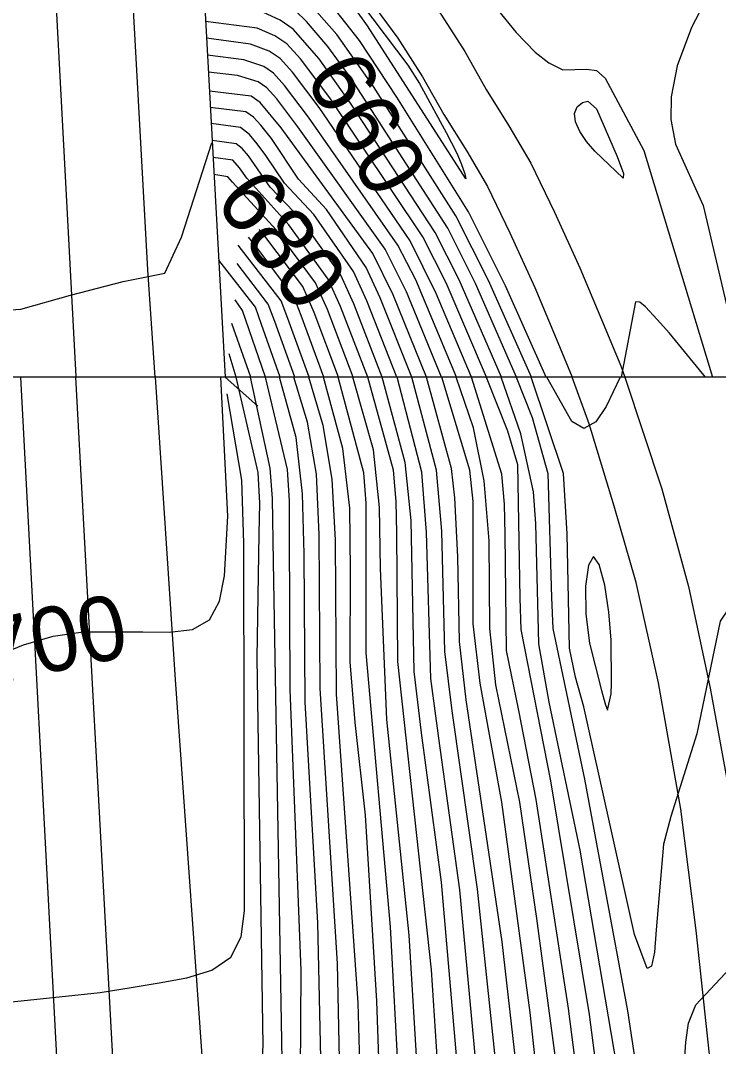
# Model space of a CAD drawing. Extents: x 79600 to 91800, y 75600 to 84400.
# Drawn here: x 86346.4 to 86562.8, y 79792.6 to 80110.5 of the extents above; entities that cross this region are included whole.
import ezdxf

# ---------------------------------------------------------------- set-up
doc = ezdxf.new("R2010")
doc.units = 0
for name, color, linetype in [('080-090$0$BRIDGE', 7, 'Continuous'), ('080-090$0$GRID', 7, 'Continuous'), ('080-090$0$INDEX', 7, 'Continuous'), ('080-090$0$INDXLBL', 7, 'Continuous'), ('080-090$0$INTER', 7, 'Continuous'), ('080-090$0$INTERSTATE', 7, 'Continuous'), ('084-090$0$BRIDGE', 7, 'Continuous'), ('084-090$0$GRID', 7, 'Continuous'), ('084-090$0$INDEX', 7, 'Continuous'), ('084-090$0$INDXLBL', 7, 'Continuous'), ('084-090$0$INTER', 7, 'Continuous'), ('084-090$0$INTERSTATE', 7, 'Continuous')]:
    doc.layers.add(name, color=color, linetype=linetype)

msp = doc.modelspace()

# ---------------------------------------------------------------- linework, layer by layer
at = {"layer": '080-090$0$BRIDGE'}
msp.add_line((86409.79, 80000), (86419.98, 79991.05), dxfattribs=at)
at = {"layer": '080-090$0$GRID'}
msp.add_line((90000, 80000), (85000, 80000), dxfattribs=at)
at = {"layer": '080-090$0$INDEX'}
for points in [[(86301.57, 79966.27), (86301.9, 79926.7), (86302.69, 79917.91), (86304.6, 79910.2), (86308.24, 79905.21), (86314.03, 79904.08), (86338.43, 79913.44), (86347.3, 79917.09), (86356.44, 79919.78), (86365.83, 79921.1), (86384.24, 79921.12), (86392.56, 79920.96), (86399.64, 79921.85), (86404.92, 79924.82), (86408.07, 79930.57), (86409.6, 79938.47), (86410.62, 79956.9), (86408.46, 80000)], [(86413.82, 79526.96), (86420.26, 79527.51), (86424.57, 79529), (86428.4, 79532.58), (86430.85, 79538.9), (86432.84, 79556.55), (86436.11, 79613.89), (86439.06, 79689.07), (86439.53, 79784.3), (86438.57, 79830.94), (86434.65, 79899.27), (86434.33, 79945.23), (86433.82, 79963.84), (86431.79, 79981.28), (86426.63, 80000)], [(86437.75, 79231.47), (86441.49, 79232.5), (86444.08, 79234.28), (86446.59, 79238.05), (86450.01, 79252.66), (86456.13, 79309.83), (86469.1, 79521.98), (86472.15, 79597.35), (86473.24, 79664.81), (86473.23, 79703.33), (86471.51, 79750.54), (86466.83, 79827.13), (86459.97, 79893.95), (86457.99, 79940.71), (86457.68, 79959.6), (86455.8, 79977.51), (86449.41, 80000)], [(86502.83, 79385.02), (86508.71, 79573.45), (86508.96, 79622.3), (86508.51, 79670.17), (86507.11, 79708.58), (86503.44, 79757), (86495.66, 79825.05), (86484.58, 79899.99), (86482.48, 79918.07), (86481.91, 79944.28), (86481.07, 79962.57), (86479.98, 79971.75), (86472.29, 80000)], [(86531.29, 79786.63), (86519.88, 79853.43), (86510.28, 79899.26), (86507.08, 79917.41), (86506.1, 79954.71), (86505.38, 79964.44), (86501.54, 79982.42), (86495.4, 80000)]]:
    msp.add_lwpolyline(points, dxfattribs=at)
at = {"layer": '080-090$0$INTER'}
for points in [[(86337.51, 79588.93), (86374.96, 79591.39), (86392.74, 79593.16), (86401.25, 79594.05), (86409.48, 79594.95), (86416.82, 79596.62), (86422.54, 79600.05), (86426.14, 79605.91), (86428.07, 79613.73), (86431.47, 79671.71), (86433.08, 79768.03), (86433.36, 79816.13), (86429.98, 79903.19), (86429.75, 79951.82), (86429.8, 79961.66), (86429.15, 79971.43), (86422.29, 80000)], [(86337.73, 79729.8), (86355.98, 79732.95), (86365.31, 79735.03), (86383.45, 79740.33), (86400.92, 79745.63), (86408.62, 79748.66), (86414.56, 79752.92), (86418.19, 79758.96), (86420.02, 79766.47), (86421.63, 79792.93), (86419.78, 79913.03), (86420.37, 79951.38), (86420.57, 79960.95), (86420.08, 79970.45), (86413.26, 80000)], [(86341.99, 79646.19), (86360.53, 79647.66), (86378.8, 79651.47), (86387.63, 79654.3), (86396.43, 79657.33), (86405.15, 79660.4), (86413.03, 79664.16), (86419.15, 79669.46), (86422.86, 79676.87), (86424.65, 79685.87), (86427.47, 79788.32), (86424.79, 79942.78), (86424.47, 79962.42), (86423.81, 79971.83), (86417.64, 80000)], [(86434.11, 79486.11), (86438.37, 79521.38), (86443.44, 79614.46), (86445.96, 79689.1), (86445.8, 79763.98), (86444.63, 79818.31), (86439.28, 79903.5), (86438.98, 79951.28), (86438.09, 79969.92), (86435.39, 79986.04), (86431.11, 80000)], [(86438.52, 79435.41), (86446.79, 79530.99), (86450.33, 79605.59), (86452.64, 79679.35), (86452.35, 79757.76), (86451.04, 79806.11), (86444.32, 79901.81), (86444.01, 79949.47), (86442.97, 79968.42), (86440.22, 79985.04), (86435.78, 80000)], [(86453.32, 79515.23), (86457.05, 79592.38), (86459.61, 79679.4), (86458.86, 79747.74), (86456.87, 79806.68), (86453.28, 79864.33), (86450.12, 79892.97), (86448.55, 79911.77), (86448.63, 79940.07), (86448.51, 79959.42), (86446.26, 79977.91), (86440.32, 80000)], [(86452.32, 79375.5), (86461.07, 79517.17), (86465.09, 79602.54), (86466.27, 79669.48), (86466.32, 79706.83), (86463.67, 79781.53), (86461.07, 79829.67), (86453.5, 79914.63), (86453.56, 79951.47), (86453.51, 79960.97), (86452.77, 79970.37), (86444.9, 80000)], [(86468.88, 79375.09), (86477.26, 79537.23), (86479.57, 79593.74), (86480.39, 79662.15), (86480.14, 79701.57), (86476.9, 79768.9), (86473.75, 79816.4), (86463.4, 79911.92), (86463.02, 79951.65), (86462.86, 79961.52), (86461.97, 79971.21), (86454.04, 80000)], [(86473.42, 79314.4), (86484.52, 79529.02), (86486.83, 79595.38), (86487.48, 79662.85), (86487.09, 79701.44), (86484.22, 79758.7), (86476.84, 79843.49), (86470.66, 79889.83), (86468.4, 79908.82), (86467.46, 79955.54), (86465.64, 79973.6), (86458.45, 80000)], [(86485.28, 79368.93), (86492.08, 79529.02), (86494.06, 79585.82), (86494.51, 79653.39), (86494.25, 79691.67), (86491.19, 79748.82), (86482.54, 79841.19), (86476.11, 79888.1), (86473.62, 79906.6), (86472.21, 79951.92), (86470.79, 79970.57), (86463.12, 80000)], [(86493.54, 79364.18), (86500.29, 79544.81), (86501.6, 79592.91), (86501.49, 79670.11), (86500.83, 79699.04), (86497.19, 79755.24), (86488.09, 79841.35), (86480.24, 79896.63), (86477.96, 79914.98), (86476.96, 79952.31), (86475.38, 79971.15), (86467.7, 80000)], [(86510.05, 79352.11), (86515.6, 79553.81), (86516.56, 79602.62), (86515.65, 79659.56), (86514.45, 79697.63), (86509.64, 79754.4), (86504.43, 79803.09), (86495.62, 79868.3), (86488.91, 79905.18), (86486.71, 79923.56), (86486.75, 79942.08), (86486.68, 79961.47), (86485.64, 79971.2), (86476.98, 80000)], [(86519.47, 79381.53), (86523.84, 79574.39), (86522.89, 79652.82), (86522.13, 79681.93), (86520.42, 79710.71), (86513.91, 79776.69), (86506.4, 79832.23), (86501.13, 79868.36), (86493.75, 79904.68), (86491.84, 79922.09), (86491.62, 79949.24), (86490.16, 79967.91), (86486.81, 79984.28), (86481.49, 80000)], [(86528.44, 79411.28), (86531.25, 79576.88), (86530.72, 79624.13), (86529.5, 79669.59), (86527.44, 79707.86), (86521.26, 79765.7), (86516.25, 79804.41), (86506.27, 79869.1), (86500.85, 79896.72), (86497.07, 79915.26), (86496.6, 79951.3), (86496.46, 79960.67), (86495.56, 79969.92), (86486.19, 80000)], [(86490.79, 80000), (86497.31, 79983.36), (86500.47, 79972.99), (86501.19, 79931.55), (86501.49, 79921.83), (86510.71, 79874.92), (86522.71, 79802.47), (86531.2, 79737.13)], [(86500.09, 80000), (86504.98, 79987.55), (86509.83, 79970.11), (86511, 79931.78), (86511.45, 79922.13), (86521.28, 79875.39), (86534.59, 79803.65), (86540.18, 79766.8)], [(86570.29, 80000), (86577.77, 79964.79), (86581.69, 79939.74), (86582.49, 79928.21), (86582.21, 79925.2), (86581.08, 79924.16), (86574.86, 79927.32), (86570.37, 79929.31), (86566.25, 79928.84), (86563.26, 79924.37), (86556.04, 79889.46), (86548.03, 79863.9), (86545.73, 79855.27), (86543.43, 79828.74), (86542.89, 79821.85), (86542.01, 79817.47), (86540.69, 79816.77), (86536.75, 79827.26), (86521.01, 79897.86), (86518.49, 79907.03), (86516.55, 79916.01), (86515.83, 79951.46), (86514.72, 79970.16), (86504.7, 80000)], [(86532.29, 80000), (86527.99, 79990.96), (86524.75, 79986.19), (86521.07, 79984.06), (86517.33, 79986.31), (86509.53, 80000)], [(86551.11, 79771.16), (86552.62, 79793.97), (86553.47, 79799.84), (86555.79, 79805.48), (86584.59, 79836.34), (86589.49, 79841.8), (86593.22, 79846.3), (86595.5, 79850.41), (86596.11, 79854.91), (86593.32, 79867.02), (86592.24, 79874.59), (86593.96, 79892.14), (86594.96, 79901.64), (86594.84, 79911.32), (86589.14, 79950.47), (86579.12, 80000)], [(86295.95, 79960.05), (86296.3, 79927.39), (86300.53, 79878.63), (86305.63, 79839.86), (86307.92, 79821.42), (86310.81, 79813.77), (86317.63, 79808.53), (86329.65, 79806.38), (86344.57, 79806.54), (86371.03, 79809.35), (86380.65, 79810.84), (86389.32, 79812.31), (86397.92, 79813.88), (86405.71, 79816.25), (86411.57, 79820.28), (86414.73, 79826.55), (86415.85, 79834.61), (86415.63, 79948.6), (86414.98, 79968.04), (86410.43, 79994.81)]]:
    msp.add_lwpolyline(points, dxfattribs=at)
msp.add_lwpolyline([(86529.56, 79905.06), (86529.46, 79918.58), (86528.82, 79927.21), (86527.52, 79935.56), (86525.8, 79941.91), (86524, 79944.39), (86522.47, 79941.75), (86521.56, 79935.2), (86521.62, 79926.6), (86522.83, 79917.63), (86526.47, 79902.87), (86527.67, 79898.75), (86528.34, 79896.77), (86529.5, 79901.87)], close=True, dxfattribs=at)
at = {"layer": '080-090$0$INTERSTATE'}
for p, q in [((86346.38, 80000), (86357.58, 79787.39)), ((86376.02, 79770.76), (86363.56, 80000)), ((86388.06, 80000), (86394.31, 79906.33)), ((86522.65, 79985.51), (86517.44, 80000)), ((86533.77, 80000), (86545.19, 79965.36)), ((86530.43, 79960.05), (86522.65, 79985.51)), ((86545.19, 79965.36), (86553.45, 79935.19)), ((86537.27, 79936.4), (86530.43, 79960.05)), ((86544.13, 79905.28), (86537.27, 79936.4)), ((86553.45, 79935.19), (86560.17, 79903.65)), ((86394.31, 79906.33), (86404.55, 79761.6)), ((86551.14, 79866.12), (86544.13, 79905.28)), ((86560.17, 79903.65), (86567.19, 79865.18)), ((86555.83, 79828.52), (86551.14, 79866.12)), ((86559.95, 79790.1), (86555.83, 79828.52))]:
    msp.add_line(p, q, dxfattribs=at)
at = {"layer": '084-090$0$BRIDGE'}
msp.add_lwpolyline([(86386.87, 80549.67), (86380.17, 80539.57), (86409.79, 80000)], dxfattribs=at)
at = {"layer": '084-090$0$GRID'}
msp.add_line((90000, 80000), (85000, 80000), dxfattribs=at)
at = {"layer": '084-090$0$INDEX'}
for points in [[(86495.48, 80000), (86482.38, 80030.14), (86474.95, 80044.82), (86448.65, 80084.88), (86438.92, 80098.67), (86430.95, 80107.83), (86426.87, 80110.58), (86421.71, 80113.03), (86403.44, 80115.63)], [(86472.29, 80000), (86461.95, 80025.54), (86455.57, 80038.31), (86427.22, 80077.28), (86420.68, 80085.11), (86417.84, 80087.04), (86404.92, 80088.67)], [(86449.49, 80000), (86441.51, 80020.93), (86437.84, 80029.23), (86425.66, 80045.64), (86412.07, 80060.4), (86410.69, 80062.1), (86406.34, 80062.83)], [(86426.85, 80000), (86421.08, 80016.32), (86419.18, 80021.67), (86407.8, 80036.27)]]:
    msp.add_lwpolyline(points, dxfattribs=at)
at = {"layer": '084-090$0$INTER'}
for p, q in [((86417.8, 80000), (86411.83, 80016.64)), ((86413.27, 80000), (86411.03, 80007.22))]:
    msp.add_line(p, q, dxfattribs=at)
for points in [[(86509.39, 80000), (86496.75, 80028.34), (86485.24, 80051.25), (86463.01, 80086.8), (86451.45, 80104.28), (86442.97, 80115.02), (86437.11, 80121.46), (86431.99, 80124.92), (86427.8, 80127.74), (86418.79, 80129.84), (86402.56, 80131.82)], [(86504.75, 80000), (86491.46, 80030), (86481.31, 80049.96), (86455.78, 80090.04), (86444.39, 80106.19), (86435.06, 80116.92), (86428.05, 80121.78), (86421.23, 80124), (86402.86, 80126.32)], [(86500.12, 80000), (86487.39, 80028.98), (86478.83, 80046.12), (86448.91, 80092.51), (86441.66, 80102.43), (86435.08, 80110.23), (86431.62, 80113.56), (86426.43, 80116.89), (86417.98, 80119.19), (86403.15, 80121.04)], [(86560.57, 80120.33), (86554.36, 80108.32), (86549.97, 80096.48), (86548.07, 80086.91), (86547.99, 80079.83), (86549.41, 80072.15), (86558.06, 80053.15), (86570.5, 80000)], [(86494.11, 80113.99), (86500.07, 80106.82), (86505.9, 80100.73), (86510.17, 80097.41), (86514.54, 80095.28), (86521.91, 80095.39), (86524.95, 80095), (86527.65, 80092.68), (86539.59, 80070.22), (86560.95, 80000)], [(86490.84, 80000), (86478.29, 80029.22), (86471.07, 80043.52), (86442.3, 80086.55), (86433.16, 80098.6), (86428.9, 80103.29), (86425.17, 80105.8), (86419.69, 80108.13), (86403.74, 80110.21)], [(86486.2, 80000), (86475.19, 80025.92), (86467.2, 80042.22), (86438.99, 80083.57), (86430.71, 80094.49), (86426.84, 80098.74), (86423.46, 80101.02), (86417.66, 80103.23), (86404.03, 80105.03)], [(86481.57, 80000), (86468.91, 80030.14), (86463.32, 80040.92), (86435.69, 80080.59), (86428.26, 80090.39), (86424.79, 80094.2), (86421.76, 80096.24), (86415.63, 80098.33), (86404.32, 80099.73)], [(86476.93, 80000), (86466.03, 80026.46), (86459.44, 80039.62), (86432.38, 80077.61), (86425.81, 80086.28), (86422.74, 80089.66), (86420.05, 80091.47), (86413.6, 80093.43), (86404.61, 80094.47)], [(86467.65, 80000), (86457.86, 80024.61), (86453.5, 80033.94), (86441.21, 80051.95), (86432.55, 80061.35), (86424.19, 80073.91), (86420.9, 80078.07), (86418.63, 80080.57), (86416.21, 80082.21), (86405.2, 80083.6)], [(86463.07, 80000), (86453.77, 80023.69), (86449.58, 80032.76), (86437.32, 80050.37), (86428.16, 80060.12), (86422.46, 80068.67), (86419.78, 80072.34), (86417.34, 80075.23), (86414.58, 80077.38), (86405.48, 80078.56)], [(86458.54, 80000), (86449.69, 80022.77), (86445.67, 80031.59), (86433.44, 80048.8), (86423.77, 80058.89), (86417.04, 80068.58), (86415.13, 80070.85), (86413.23, 80072.35), (86405.77, 80073.35)], [(86298.3, 80067.44), (86304.31, 80021.07), (86320.64, 80019.35), (86346.41, 80021.07), (86361.88, 80025.36), (86378.2, 80029.66), (86391.09, 80032.23), (86396.24, 80043.4), (86405.69, 80072.6)], [(86454.02, 80000), (86445.6, 80021.85), (86441.75, 80030.41), (86429.55, 80047.22), (86416.55, 80061.64), (86414.31, 80064.82), (86412.18, 80067.19), (86406.05, 80068.08)], [(86444.96, 80000), (86437.43, 80020.01), (86433.92, 80028.06), (86421.77, 80044.07), (86420.32, 80045.75)], [(86440.43, 80000), (86433.34, 80019.08), (86431.19, 80024.67), (86419.44, 80040.54), (86417.03, 80043.38)], [(86435.91, 80000), (86429.25, 80018.16), (86427.18, 80023.67), (86413.84, 80040.86)], [(86431.38, 80000), (86425.17, 80017.24), (86423.18, 80022.67), (86413.5, 80035.22)], [(86422.32, 80000), (86415.2, 80020.64), (86412.87, 80024)], [(86558.73, 80000), (86547.6, 80013.59), (86543.78, 80017.92), (86540.11, 80021.84), (86538.41, 80023.19), (86537.08, 80023.36), (86532.58, 80000)]]:
    msp.add_lwpolyline(points, dxfattribs=at)
for points in [[(86470.12, 80090.99), (86478.34, 80075.81), (86481.62, 80069.43), (86482.96, 80066.2), (86484.12, 80063.02), (86484.39, 80061.48), (86453.92, 80108.91), (86450.05, 80114.34), (86447.98, 80117.58), (86446.49, 80120.3), (86452.11, 80115.68), (86466.47, 80096.64)], [(86521.9, 80073.05), (86519.8, 80076.14), (86518.45, 80079.09), (86518.13, 80081.7), (86519, 80083.75), (86520.6, 80085.08), (86522.31, 80085.51), (86524.9, 80083.14), (86531.35, 80068.34), (86533.35, 80063.16), (86533.21, 80061.67), (86524.42, 80070.03)]]:
    msp.add_lwpolyline(points, close=True, dxfattribs=at)
at = {"layer": '084-090$0$INTERSTATE'}
for points in [[(86388.06, 80000), (86385.79, 80033.24), (86360.4, 80494.29), (86345.92, 80771.43), (86336, 80963.54), (86326.86, 81137.91), (86320.52, 81263.67), (86318.07, 81324.48), (86315.73, 81420.48), (86315.85, 81502.31), (86316.71, 81571.79), (86318.48, 81626.61), (86320.82, 81671.41), (86324.57, 81729.19), (86329.36, 81790.68), (86335.5, 81856.97), (86343.16, 81925.6), (86353.39, 81999.49), (86361.62, 82057.01), (86376.21, 82142.68), (86391.47, 82215.41)], [(86320.99, 80792.25), (86327.38, 80676.92), (86340.26, 80436.46), (86363.56, 80000.16)], [(86398.43, 80206.89), (86410.3, 80195.05), (86422.43, 80181.73), (86434.23, 80167.83), (86446.48, 80153.01), (86455.96, 80140.73), (86467.18, 80125.56), (86475.93, 80113.66), (86484.1, 80100.93), (86490.76, 80089.17), (86497.74, 80077.93), (86504.6, 80066.32), (86511.88, 80051.16), (86519.77, 80033.9), (86526.52, 80017.83), (86532.51, 80003.49), (86533.77, 80000)], [(86399.69, 80184.06), (86410.98, 80171.66), (86422.54, 80158.04), (86434.57, 80143.49), (86443.8, 80131.54), (86454.91, 80116.52), (86463.36, 80105.02), (86471.04, 80093.05), (86477.64, 80081.39), (86484.7, 80070.03), (86491.14, 80059.13), (86498.08, 80044.69), (86505.81, 80027.78), (86512.45, 80011.95), (86517.44, 80000)]]:
    msp.add_lwpolyline(points, dxfattribs=at)

# ---------------------------------------------------------------- texts
at = {"layer": '080-090$0$INDXLBL'}
msp.add_text('700', height=20, rotation=11.7637, dxfattribs=at).set_placement((86337.13, 79904.62))
at = {"layer": '084-090$0$INDXLBL'}
for s, rotation, p in [('660', 299.3011, (86434.15, 80093.2)), ('680', 306.8809, (86406.09, 80054.65))]:
    msp.add_text(s, height=20, rotation=rotation, dxfattribs=at).set_placement(p)

doc.saveas('drawing.dxf')
